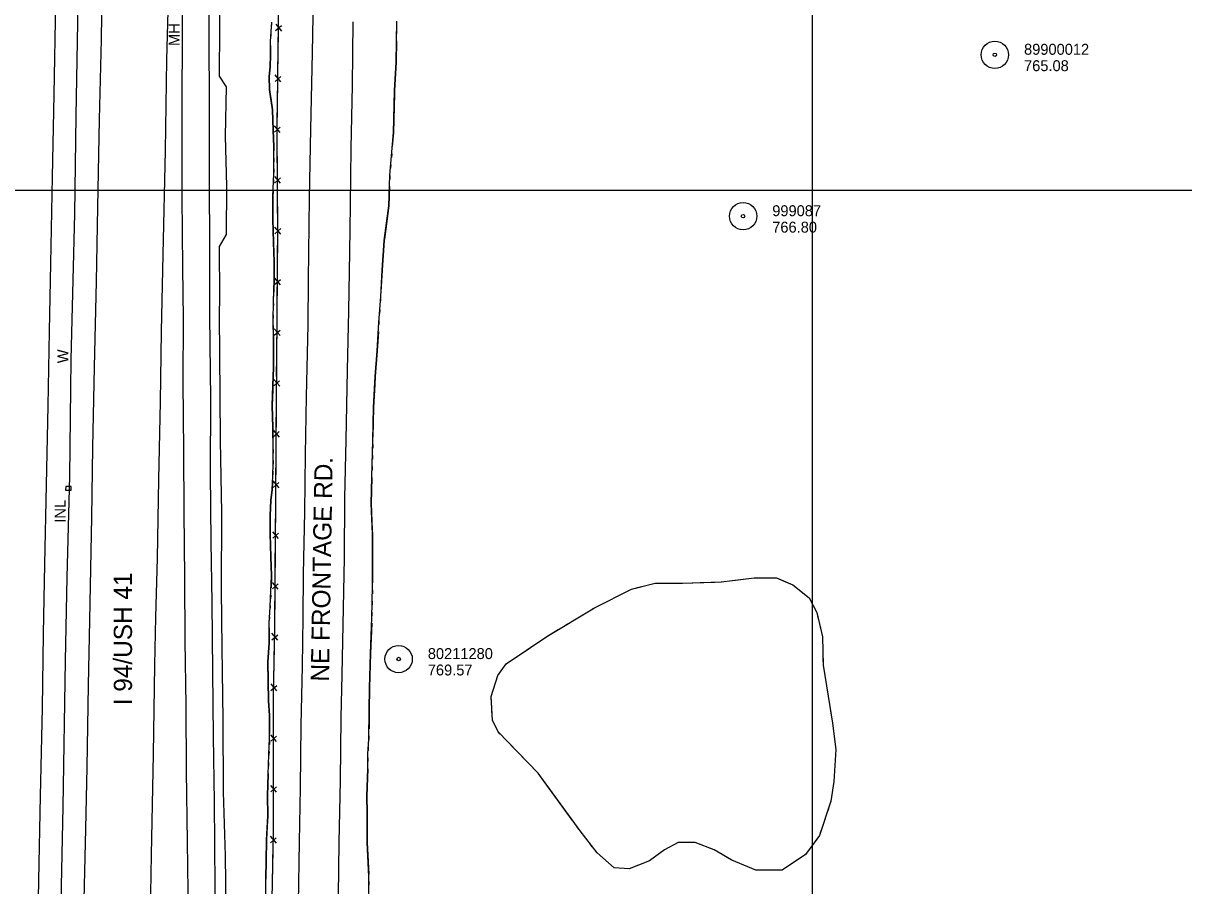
# Model space of a CAD drawing. Extents: x 591954 to 597000, y 198576 to 213500.
# Drawn here: x 594067 to 594704, y 206118 to 206592 of the extents above; entities that cross this region are included whole.
import ezdxf

# ---------------------------------------------------------------- set-up
doc = ezdxf.new("R2010")
doc.units = 0
for name, color, linetype in [('Level 10', 7, 'Continuous'), ('Level 11', 7, 'Continuous'), ('Level 15', 7, 'Continuous'), ('Level 16', 7, 'Continuous'), ('Level 19', 7, 'Continuous'), ('Level 3', 7, 'Continuous'), ('Level 6', 7, 'Continuous')]:
    doc.layers.add(name, color=color, linetype=linetype)

msp = doc.modelspace()

# ---------------------------------------------------------------- linework, layer by layer
at = {"layer": 'Level 10'}
for p, q in [((594500, 206500), (594500, 208000)), ((594500, 205500), (594500, 207000)), ((593000, 206500), (595500, 206500)), ((593500, 206500), (595000, 206500)), ((593500, 206500), (595500, 206500)), ((593500, 206500), (595500, 206500)), ((594500, 204500), (594500, 206500)), ((594500, 204500), (594500, 206500))]:
    msp.add_line(p, q, dxfattribs=at)
at = {"layer": 'Level 11'}
for points in [[(594090.32, 206895.1), (594089.5, 206849.62), (594088.39, 206795.35), (594087.48, 206746.4), (594086.49, 206695.59), (594085.75, 206652.62), (594084.77, 206603), (594083.92, 206552.51), (594083.06, 206507.47), (594082.09, 206459.8), (594081.33, 206422.6), (594080.51, 206381.63), (594079.68, 206338.4), (594078.86, 206294.76), (594078.08, 206256.62), (594077.41, 206215.66), (594076.31, 206167.68), (594075.51, 206121.21), (594074.63, 206072.77), (594073.66, 206024.02), (594073.08, 205986.08)], [(594115.43, 206896.11), (594114.97, 206864.82), (594114.31, 206837.76), (594113.6, 206791.34), (594112.73, 206754.23), (594112.13, 206712.91), (594111.12, 206662.67), (594110.33, 206623.35), (594109.91, 206582.71), (594108.85, 206538.85), (594107.9, 206490.82), (594107.07, 206450.01), (594106.08, 206403.01), (594105.19, 206358.9), (594104.51, 206320.67), (594103.45, 206263.99), (594102.78, 206228.33), (594101.96, 206183.35), (594101.27, 206149.49), (594100.21, 206102.91), (594099.67, 206063.91), (594098.86, 206031.54), (594098.25, 205993.05), (594098.16, 205987.06)], [(594151.54, 206897.57), (594150.85, 206852.65), (594150.09, 206802.32), (594149.26, 206764.39), (594148.47, 206716.01), (594147.81, 206673.86), (594146.89, 206618.73), (594145.7, 206571.62), (594144.92, 206521.8), (594143.67, 206464.76), (594142.85, 206422.55), (594142.14, 206383.96), (594141.28, 206341.34), (594140.61, 206298.01), (594139.7, 206265.64), (594139.06, 206239.31), (594138.4, 206190.57), (594137.28, 206135.28), (594136.52, 206092.82), (594135.8, 206049.33), (594134.96, 206013.88), (594134.48, 205988.44)], [(594168.72, 206633.72), (594169, 206583.33), (594169.1, 206547.65), (594169.15, 206506.67), (594169.37, 206466.87), (594169.37, 206430.99), (594169.87, 206385.34), (594169.7, 206345.01), (594170.09, 206307.03), (594170.61, 206273.74), (594170.85, 206235.85), (594171.31, 206200.19), (594171.83, 206164.37), (594172.17, 206117.46), (594172.68, 206090.83), (594173.24, 206058.98), (594173.77, 206035.63), (594174.58, 206016.71), (594175.49, 206001.92), (594176.47, 205990.2)], [(594174.57, 206638.11), (594174.73, 206589.41), (594174.53, 206562.58), (594178.36, 206556.86), (594177.86, 206529.76), (594178.6, 206502.29), (594178.38, 206475.82), (594174.53, 206469.23), (594174.73, 206441.27), (594174.6, 206431.59), (594174.89, 206387.53), (594175.18, 206362.46), (594175.78, 206323.2), (594175.74, 206280.77), (594176.1, 206248.81), (594176.65, 206209.6), (594176.86, 206169.91), (594177.87, 206134.63), (594178.21, 206105.76), (594178.31, 206072.76), (594179.07, 206026.86), (594179.74, 206014.22), (594180.36, 206002.62), (594181.57, 205990.22)], [(594154.09, 206631.06), (594154.29, 206590.34), (594154.05, 206542.55), (594154.16, 206496.47), (594154.44, 206457.66), (594154.75, 206429.51), (594154.71, 206394.65), (594155.04, 206357.07), (594155.26, 206323.56), (594155.54, 206287.27), (594155.84, 206252.79), (594156.3, 206217.23), (594156.57, 206181.09), (594157.05, 206142.39), (594157.66, 206101.69), (594158.3, 206062.74), (594159.17, 206037.34), (594159.74, 206024.49), (594160.9, 206002.09), (594162.1, 205989.48)], [(594226.32, 206615.84), (594225.59, 206575.54), (594224.71, 206533.54), (594224.02, 206495.85), (594223.33, 206450.85), (594223.15, 206426.2), (594222.35, 206386.81), (594221.68, 206355.01), (594221.37, 206323.59), (594220.69, 206289.32), (594220.42, 206265.74), (594220.05, 206238.54), (594219.42, 206206.63), (594219.06, 206171.93), (594218.48, 206142.34), (594217.93, 206108.67), (594217.58, 206073.39), (594217.01, 206042.1), (594216.31, 206006.47), (594216.05, 205991.91)], [(594247.97, 206592.55), (594247.51, 206557.49), (594246.87, 206523.11), (594246.45, 206491.72), (594246.01, 206466.14), (594245.47, 206433.76), (594244.72, 206401.21), (594244.06, 206362.94), (594243.43, 206331.14), (594243.11, 206298.1), (594242.66, 206270.9), (594241.9, 206234.09), (594241.41, 206210.54), (594240.93, 206176.02), (594240.31, 206142.05), (594239.9, 206112.94), (594239.19, 206076.9), (594238.52, 206040.51), (594237.56, 206000.45), (594237.5, 205992.54)]]:
    msp.add_lwpolyline(points, dxfattribs=at)
at = {"layer": 'Level 15'}
for p, q in [((594205.57, 206587.63), (594208.77, 206590.39)), ((594205.23, 206559.77), (594208.43, 206562.53)), ((594208.47, 206559.56), (594205.27, 206563.32)), ((594204.9, 206531.91), (594208.09, 206534.68)), ((594208.14, 206531.71), (594204.93, 206535.46)), ((594208.3, 206503.88), (594205.04, 206507.58)), ((594205.06, 206504.03), (594208.22, 206506.84)), ((594208.45, 206476.01), (594205.21, 206479.72)), ((594205.21, 206476.18), (594208.38, 206478.97)), ((594204.99, 206448.33), (594208.18, 206451.1)), ((594208.23, 206448.13), (594205.02, 206451.88)), ((594204.78, 206420.47), (594207.97, 206423.24)), ((594208.02, 206420.27), (594204.81, 206424.02)), ((594204.58, 206392.61), (594207.77, 206395.38)), ((594207.81, 206392.42), (594204.6, 206396.16)), ((594204.38, 206364.75), (594207.57, 206367.52)), ((594207.61, 206364.56), (594204.4, 206368.3)), ((594204.18, 206336.89), (594207.37, 206339.67)), ((594207.42, 206336.7), (594204.21, 206340.44)), ((594203.99, 206309.03), (594207.18, 206311.8)), ((594207.23, 206308.84), (594204.01, 206312.58)), ((594203.76, 206281.17), (594206.95, 206283.94)), ((594206.99, 206280.98), (594203.79, 206284.72)), ((594206.71, 206253.1), (594203.54, 206256.88)), ((594203.47, 206253.33), (594206.69, 206256.07)), ((594202.97, 206225.47), (594206.2, 206228.21)), ((594206.21, 206225.25), (594203.04, 206229.02)), ((594206.12, 206197.42), (594202.89, 206201.14)), ((594202.89, 206197.59), (594206.06, 206200.38)), ((594206.09, 206169.56), (594202.85, 206173.28)), ((594202.85, 206169.73), (594206.02, 206172.52)), ((594202.73, 206141.9), (594205.95, 206144.63)), ((594205.97, 206141.67), (594202.8, 206145.44))]:
    msp.add_line(p, q, dxfattribs=at)
for points in [[(594203.24, 205991.29), (594203.49, 206031.57), (594203.56, 206068.04), (594203.51, 206102.07), (594204.32, 206146.9), (594204.36, 206177.94), (594204.43, 206222.7), (594205.06, 206258.21), (594205.46, 206304.57), (594206, 206383.04), (594206.71, 206477.44), (594206.4, 206532.48), (594207.11, 206591.47), (594207.29, 206627.98), (594207.45, 206665.71), (594208.26, 206706.1), (594208.51, 206760.54), (594208.93, 206799.65), (594209.85, 206850.27), (594209.89, 206881.34), (594209.81, 206899.91)], [(594085.44, 205986.78), (594086.54, 206029.56), (594087.52, 206092.15), (594089.05, 206161.5), (594090.34, 206241.77), (594091.24, 206287.66), (594092.61, 206343.09), (594093.49, 206407.21), (594095.32, 206487.04), (594096.13, 206540.84), (594097.51, 206612.54), (594098.55, 206668.96), (594099.68, 206736.52), (594101.04, 206811.55), (594101.82, 206856.02), (594102.53, 206895.6)], [(594206.93, 206576.33), (594207.05, 206586.28)], [(594206.79, 206565.01), (594206.93, 206576.33)], [(594206.59, 206548.47), (594206.71, 206558.42)], [(594206.46, 206537.15), (594206.59, 206548.47)], [(594206.47, 206520.61), (594206.41, 206530.57)], [(594206.53, 206509.29), (594206.47, 206520.61)], [(594206.62, 206492.75), (594206.57, 206502.71)], [(594206.69, 206481.43), (594206.62, 206492.75)], [(594206.62, 206464.89), (594206.69, 206474.85)], [(594206.53, 206453.57), (594206.62, 206464.89)], [(594206.41, 206437.03), (594206.48, 206446.99)], [(594206.32, 206425.71), (594206.41, 206437.03)], [(594206.2, 206409.17), (594206.27, 206419.13)], [(594206.11, 206397.85), (594206.2, 206409.17)], [(594205.99, 206381.31), (594206, 206383.04), (594206.07, 206391.27)], [(594205.91, 206369.99), (594205.99, 206381.31)], [(594205.8, 206353.45), (594205.87, 206363.41)], [(594205.72, 206342.13), (594205.8, 206353.45)], [(594090.41, 206337.45), (594090.36, 206335.45), (594093.35, 206335.37), (594093.41, 206337.37), (594090.41, 206337.45)], [(594205.6, 206325.59), (594205.67, 206335.55)], [(594205.53, 206314.27), (594205.6, 206325.59)], [(594205.4, 206297.73), (594205.46, 206304.57), (594205.48, 206307.69)], [(594205.3, 206286.41), (594205.4, 206297.73)], [(594205.16, 206269.88), (594205.24, 206279.83)], [(594205.06, 206258.55), (594205.16, 206269.88)], [(594204.77, 206242.02), (594204.95, 206251.97)], [(594204.57, 206230.7), (594204.77, 206242.02)], [(594204.41, 206214.16), (594204.43, 206222.7), (594204.45, 206224.12)], [(594204.39, 206202.84), (594204.41, 206214.16)], [(594204.37, 206186.3), (594204.38, 206196.26)], [(594204.35, 206174.98), (594204.36, 206177.94), (594204.37, 206186.3)], [(594204.34, 206158.44), (594204.35, 206168.4)], [(594204.32, 206147.12), (594204.34, 206158.44)], [(594204.03, 206130.58), (594204.21, 206140.54)], [(594203.82, 206119.26), (594204.03, 206130.58)]]:
    msp.add_lwpolyline(points, dxfattribs=at)
at = {"layer": 'Level 19'}
msp.add_line((594205.61, 206591.18), (594208.8, 206587.42), dxfattribs=at)
for points in [[(594200.19, 206109.46), (594200.1, 206122.61), (594200.31, 206131.68), (594200.62, 206143.45), (594201.26, 206156.5), (594201.15, 206167.72), (594201.49, 206179.25), (594201.88, 206190.24), (594202.26, 206199.3), (594202.16, 206211.78), (594201.7, 206219.74), (594201.47, 206230.59), (594201.31, 206240.92), (594201.95, 206251.6), (594202.03, 206262.43), (594202.55, 206271.41), (594202.98, 206280.28), (594203.24, 206288.37), (594202.99, 206298.81), (594202.59, 206311.6), (594202.64, 206321.58), (594202.9, 206329.76), (594203.64, 206335.7), (594204.01, 206343.03), (594204.15, 206350.15), (594204.18, 206357.91), (594203.94, 206369.82), (594203.7, 206381.77), (594204.12, 206392.9), (594204.42, 206402.69), (594204.4, 206410.34), (594204.35, 206418.66), (594204.2, 206428.31), (594204.34, 206438.89), (594204.83, 206450.88), (594204.71, 206460.96), (594204.34, 206471.54), (594204.11, 206483.96), (594204.1, 206496.63), (594204.61, 206509.18), (594204.67, 206523.77), (594204.27, 206533.07), (594203.91, 206544.21), (594202.8, 206551.47), (594202.16, 206555.36), (594202.05, 206562.39), (594202.65, 206567.83), (594202.7, 206574.44), (594202.67, 206581.72), (594203.4, 206592.35)], [(594203.34, 206591.49), (594203.2, 206589.49)], [(594256.84, 206104.39), (594256.73, 206123.28), (594255.83, 206142.02), (594255.69, 206158.19), (594255.51, 206167.46), (594256.2, 206182.47), (594256.11, 206190.74), (594256.75, 206198.74), (594256.87, 206214.92), (594257.07, 206226.74), (594257.59, 206245.73), (594258.37, 206265.3), (594258.71, 206282.62), (594258.74, 206299.16), (594258.68, 206311.51), (594258.02, 206328.11), (594258.4, 206342.65), (594258.92, 206362.59), (594259.33, 206380.69), (594260.2, 206397.85), (594261.35, 206411.92), (594262.21, 206427.51), (594263.21, 206441.68), (594263.95, 206456.23), (594265.12, 206472.39), (594267.58, 206491.42), (594268.29, 206508.26), (594270.2, 206531.64), (594270.8, 206554.77), (594271.6, 206570.41), (594272.04, 206592.76)], [(594271.94, 206587.96), (594271.9, 206585.96)], [(594202.93, 206585.5), (594202.79, 206583.51)], [(594271.83, 206581.96), (594271.6, 206570.41), (594270.8, 206554.77), (594270.75, 206552.99)], [(594202.68, 206579.51), (594202.7, 206574.44), (594202.65, 206567.83), (594202.05, 206562.39), (594202.16, 206555.36), (594202.8, 206551.47), (594202.93, 206550.61)], [(594202.93, 206550.61), (594203.91, 206544.21), (594204.27, 206533.07), (594204.67, 206523.77), (594204.66, 206521.7)], [(594270.75, 206552.99), (594270.2, 206531.64), (594269.57, 206524.02)], [(594269.25, 206520.03), (594269.08, 206518.04)], [(594204.62, 206511.7), (594204.61, 206509.7)], [(594204.65, 206517.7), (594204.64, 206515.7)], [(594268.76, 206514.05), (594268.59, 206512.06)], [(594204.47, 206505.7), (594204.39, 206503.7)], [(594268.28, 206508.07), (594268.19, 206506.07)], [(594204.22, 206499.71), (594204.1, 206496.63), (594204.11, 206483.96), (594204.34, 206471.54), (594204.37, 206470.71)], [(594268.03, 206502.08), (594267.58, 206491.42), (594265.23, 206473.24)], [(594204.37, 206470.71), (594204.71, 206460.96), (594204.83, 206450.88), (594204.45, 206441.73)], [(594265.23, 206473.24), (594265.12, 206472.39), (594263.95, 206456.23), (594263.34, 206444.3)], [(594204.33, 206437.73), (594204.3, 206435.73)], [(594263.11, 206440.31), (594262.97, 206438.31)], [(594204.25, 206431.73), (594204.22, 206429.73)], [(594262.69, 206434.32), (594262.55, 206432.33)], [(594204.24, 206425.73), (594204.27, 206423.73)], [(594261.92, 206422.35), (594261.35, 206411.92), (594260.2, 206397.85), (594259.97, 206393.42)], [(594262.27, 206428.34), (594262.21, 206427.51), (594262.14, 206426.34)], [(594204.33, 206419.73), (594204.35, 206418.66), (594204.4, 206410.34), (594204.42, 206402.69), (594204.12, 206392.9), (594204.04, 206390.74)], [(594204.04, 206390.74), (594203.7, 206381.77), (594203.94, 206369.82), (594204.1, 206361.75)], [(594259.97, 206393.42), (594259.33, 206380.69), (594258.96, 206364.44)], [(594258.87, 206360.44), (594258.81, 206358.44)], [(594204.18, 206357.75), (594204.17, 206355.75)], [(594258.71, 206354.44), (594258.66, 206352.44)], [(594204.15, 206351.75), (594204.15, 206350.15), (594204.14, 206349.75)], [(594258.55, 206348.44), (594258.5, 206346.44)], [(594203.84, 206339.75), (594203.64, 206335.7), (594202.9, 206329.76), (594202.64, 206321.58), (594202.59, 206311.6), (594202.61, 206310.81)], [(594204.06, 206345.75), (594204.02, 206343.75)], [(594258.4, 206342.44), (594258.02, 206328.11), (594258.6, 206313.46)], [(594202.61, 206310.81), (594202.99, 206298.81), (594203.24, 206288.37), (594203.03, 206281.82)], [(594258.6, 206313.46), (594258.68, 206311.51), (594258.74, 206299.16), (594258.72, 206284.46)], [(594512.85, 206193.13), (594511.81, 206175.44), (594510.18, 206164.66), (594503.86, 206145.83), (594496.33, 206135.36), (594483.47, 206126.75), (594468.95, 206126.87), (594455.84, 206132.32), (594446.08, 206138.03), (594435.77, 206142.01), (594426.42, 206141.99), (594418.85, 206138.06), (594410.64, 206131.95), (594399.53, 206127.5), (594391.19, 206128.11), (594381.91, 206136.26), (594372.56, 206148.41), (594349.58, 206179.99), (594327.61, 206202.76), (594324.49, 206209.22), (594323.86, 206222.11), (594327.49, 206233.7), (594332.08, 206240.11), (594354.34, 206255.09), (594380.42, 206270.77), (594400.83, 206281.04), (594413.74, 206284.3), (594428.72, 206284.27), (594449.96, 206285.1), (594468.03, 206287.23), (594480.29, 206287.23), (594489.33, 206283.52), (594498.26, 206276.38), (594502.37, 206268.18), (594505.62, 206254.99), (594505.86, 206239.29), (594509.59, 206216.75), (594511.06, 206207.49), (594512.85, 206193.13)], [(594379.46, 206270.19), (594380.42, 206270.77), (594400.83, 206281.04), (594405.7, 206282.27)], [(594405.7, 206282.27), (594413.74, 206284.3), (594428.72, 206284.27), (594434.45, 206284.5)], [(594438.45, 206284.65), (594440.44, 206284.73)], [(594444.44, 206284.89), (594446.44, 206284.96)], [(594450.43, 206285.16), (594452.42, 206285.39)], [(594456.39, 206285.86), (594468.03, 206287.23), (594480.29, 206287.23), (594484.94, 206285.32)], [(594484.94, 206285.32), (594489.33, 206283.52), (594498.26, 206276.38), (594502.37, 206268.18), (594503.24, 206264.64)], [(594202.86, 206277.83), (594202.77, 206275.83)], [(594258.67, 206280.46), (594258.63, 206278.46)], [(594202.57, 206271.83), (594202.55, 206271.41), (594202.46, 206269.83)], [(594258.55, 206274.46), (594258.51, 206272.46)], [(594202.23, 206265.84), (594202.11, 206263.85)], [(594258.43, 206268.46), (594258.39, 206266.46)], [(594369.17, 206264.01), (594370.89, 206265.04)], [(594374.32, 206267.1), (594376.03, 206268.13)], [(594202.01, 206259.85), (594201.95, 206251.6), (594201.31, 206240.92), (594201.47, 206230.87)], [(594258.26, 206262.47), (594257.59, 206245.73), (594257.25, 206233.49)], [(594336.34, 206242.98), (594354.34, 206255.09), (594360.6, 206258.85)], [(594364.03, 206260.91), (594365.74, 206261.95)], [(594504.2, 206260.76), (594504.68, 206258.81)], [(594505.62, 206254.93), (594505.66, 206252.93)], [(594505.72, 206248.93), (594505.75, 206246.93)], [(594324.05, 206218.28), (594323.86, 206222.11), (594327.49, 206233.7), (594332.08, 206240.11), (594336.34, 206242.98)], [(594505.81, 206242.93), (594505.86, 206239.29), (594509.59, 206216.75), (594509.98, 206214.27)], [(594257.25, 206233.49), (594257.07, 206226.74), (594256.87, 206214.92), (594256.79, 206204.49)], [(594201.47, 206230.87), (594201.47, 206230.59), (594201.7, 206219.74), (594202.16, 206211.78), (594202.24, 206201.88)], [(594324.34, 206212.29), (594324.24, 206214.28)], [(594509.98, 206214.27), (594511.06, 206207.49), (594512.85, 206193.13)], [(594325.77, 206206.58), (594324.9, 206208.38)], [(594256.76, 206200.49), (594256.75, 206198.74), (594256.73, 206198.49)], [(594328.83, 206201.49), (594327.61, 206202.76), (594327.51, 206202.98)], [(594202.2, 206197.89), (594202.12, 206195.89)], [(594256.41, 206194.5), (594256.25, 206192.51)], [(594351.41, 206177.47), (594349.58, 206179.99), (594331.61, 206198.62)], [(594512.85, 206193.13), (594511.81, 206175.44), (594510.18, 206164.66), (594510.06, 206164.31)], [(594201.95, 206191.89), (594201.88, 206190.24), (594201.87, 206189.89)], [(594256.13, 206188.52), (594256.15, 206186.52)], [(594201.73, 206185.9), (594201.66, 206183.9)], [(594256.2, 206182.52), (594256.2, 206182.47), (594255.51, 206167.46), (594255.69, 206158.19), (594255.73, 206153.53)], [(594201.51, 206179.9), (594201.49, 206179.25), (594201.15, 206167.72), (594201.26, 206156.5), (594200.98, 206150.91)], [(594368.48, 206154.02), (594351.41, 206177.47)], [(594508.79, 206160.51), (594508.15, 206158.62)], [(594200.98, 206150.91), (594200.62, 206143.45), (594200.31, 206131.68), (594200.1, 206122.61), (594200.1, 206121.93)], [(594255.73, 206153.53), (594255.83, 206142.02), (594256.67, 206124.55)], [(594372.01, 206149.17), (594370.83, 206150.79)], [(594504.97, 206149.14), (594504.33, 206147.24)], [(594506.88, 206154.83), (594506.24, 206152.93)], [(594375.65, 206144.4), (594374.43, 206145.98)], [(594502.39, 206143.79), (594496.33, 206135.36), (594483.47, 206126.75), (594480.33, 206126.78)], [(594379.3, 206139.64), (594378.08, 206141.23)], [(594406.97, 206130.48), (594399.53, 206127.5), (594391.19, 206128.11), (594381.91, 206136.26), (594381.74, 206136.47)], [(594432.71, 206142.01), (594426.42, 206141.99), (594418.85, 206138.06), (594410.64, 206131.95), (594406.97, 206130.48)], [(594438.51, 206140.95), (594436.64, 206141.67)], [(594444.11, 206138.79), (594442.24, 206139.51)], [(594449.43, 206136.07), (594447.71, 206137.08)], [(594480.33, 206126.78), (594468.95, 206126.87), (594455.84, 206132.32), (594452.89, 206134.05)], [(594256.74, 206120.56), (594256.76, 206118.56)]]:
    msp.add_lwpolyline(points, dxfattribs=at)
at = {"layer": 'Level 6'}
for centre, radius in [((594600.14, 206574.4), 7.5), ((594600.14, 206574.4), 7.5), ((594600.14, 206574.4), 0.96), ((594600.14, 206574.4), 0.96), ((594462, 206485.79), 7.5), ((594462, 206485.79), 7.5), ((594462, 206485.79), 0.96), ((594462, 206485.79), 0.96), ((594273.04, 206242.7), 7.5), ((594273.04, 206242.7), 7.5), ((594273.04, 206242.7), 0.96), ((594273.04, 206242.7), 0.96)]:
    msp.add_circle(centre, radius, dxfattribs=at)

# ---------------------------------------------------------------- texts
at = {"layer": 'Level 15'}
for s, p in [('W', (594091.84, 206405.09)), ('INL', (594090.32, 206317.58))]:
    msp.add_text(s, height=6, rotation=90, dxfattribs=at).set_placement(p)
at = {"layer": 'Level 16'}
msp.add_text('MH', height=6, rotation=90, dxfattribs=at).set_placement((594152.88, 206579.21))
at = {"layer": 'Level 3'}
for s, rotation, p in [('NE FRONTAGE RD.', 89.02484, (594234.81, 206230.28)), ('I 94/USH 41', 90, (594126.78, 206217.35))]:
    msp.add_text(s, height=10, rotation=rotation, dxfattribs=at).set_placement(p)
at = {"layer": 'Level 6'}
for s, p in [('89900012', (594616.14, 206574.4)), ('89900012', (594616.14, 206574.4)), ('765.08', (594616.14, 206565.4)), ('765.08', (594616.14, 206565.4)), ('999087', (594478, 206485.79)), ('999087', (594478, 206485.79)), ('766.80', (594478, 206476.79)), ('766.80', (594478, 206476.79)), ('80211280', (594289.04, 206242.7)), ('80211280', (594289.04, 206242.7)), ('769.57', (594289.04, 206233.7)), ('769.57', (594289.04, 206233.7))]:
    msp.add_text(s, height=6, dxfattribs=at).set_placement(p)

doc.saveas('drawing.dxf')
